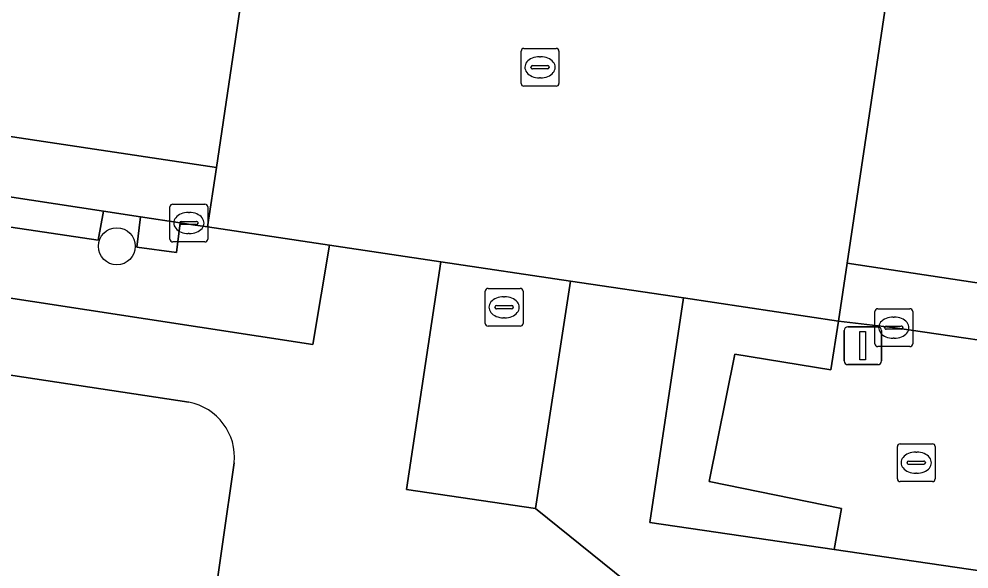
# Model space of a CAD drawing. Extents: x 163008 to 163854, y 382777 to 383982.
# Drawn here: x 163558.89 to 163584.03, y 383407.26 to 383421.81 of the extents above; entities that cross this region are included whole.
import ezdxf

# ---------------------------------------------------------------- set-up
doc = ezdxf.new("R2010")
doc.units = 0
for name, color, linetype in [('IMGEO_Boom', 7, 'Continuous'), ('IMGEO_Groenvoorziening', 7, 'Continuous'), ('IMGEO_Kolk', 7, 'Continuous'), ('IMGEO_Lichtmast', 7, 'Continuous'), ('IMGEO_Parkeervlak_gesloten', 7, 'Continuous'), ('IMGEO_Rijbaan_lokaal_gesloten', 7, 'Continuous'), ('IMGEO_Rijbaan_lokaal_open', 7, 'Continuous'), ('IMGEO_Rioolput', 7, 'Continuous'), ('IMGEO_Voetpad_open', 7, 'Continuous')]:
    doc.layers.add(name, color=color, linetype=linetype)

msp = doc.modelspace()

# ---------------------------------------------------------------- linework, layer by layer
at = {"layer": 'IMGEO_Boom'}
msp.add_circle((163561.475, 383415.796), 0.489, dxfattribs=at)
at = {"layer": 'IMGEO_Groenvoorziening'}
for points in [[(163544.721, 383419.228), (163544.276, 383416.625), (163566.664, 383413.197), (163567.106, 383415.83), (163563.879, 383416.312), (163563.49, 383416.363), (163563.153, 383416.414), (163563.054, 383415.629), (163562.008, 383415.77), (163562.106, 383416.574), (163561.119, 383416.725), (163560.983, 383415.956), (163549.063, 383417.733), (163549.159, 383418.551), (163548.04, 383418.722), (163547.924, 383417.95), (163545.252, 383418.32), (163545.372, 383419.129)], [(163580.46, 383407.774), (163580.657, 383408.861), (163577.152, 383409.574), (163577.836, 383412.939), (163580.375, 383412.529), (163580.583, 383413.817), (163576.476, 383414.43), (163575.587, 383408.487)], [(163604.692, 383404.228), (163605.652, 383410.043), (163590.288, 383412.437), (163582.083, 383413.641), (163580.583, 383413.817), (163580.375, 383412.529), (163577.836, 383412.939), (163577.152, 383409.574), (163580.657, 383408.861), (163580.46, 383407.774)]]:
    msp.add_lwpolyline(points, close=True, dxfattribs=at)
msp.add_lwpolyline([(163563.384, 383411.673), (163542.116, 383414.889), (163541.492, 383414.404), (163541.306, 383414.211), (163540.512, 383408.036), (163558.723, 383405.261), (163558.002, 383401.109), (163558.6, 383401.02), (163563.183, 383400.336), (163563.964, 383405.766), (163564.583, 383410.067)], dxfattribs=at)
msp.add_arc((163563.101, 383410.211), 1.489, 354.4524, 79.0358, dxfattribs=at)
at = {"layer": 'IMGEO_Kolk'}
for p, q in [((163562.882, 383415.986), (163562.882, 383416.838)), ((163562.957, 383416.912), (163563.809, 383416.912)), ((163563.883, 383416.838), (163563.883, 383415.986)), ((163563.37, 383416.692), (163563.395, 383416.692)), ((163563.141, 383416.406), (163563.141, 383416.418)), ((163563.579, 383416.369), (163563.181, 383416.369)), ((163563.184, 383416.455), (163563.582, 383416.455)), ((163563.625, 383416.418), (163563.625, 383416.406)), ((163563.393, 383416.132), (163563.368, 383416.132)), ((163563.809, 383415.912), (163562.957, 383415.912)), ((163571.227, 383413.758), (163571.227, 383414.61)), ((163571.302, 383414.684), (163572.154, 383414.684)), ((163572.228, 383414.61), (163572.228, 383413.758)), ((163571.715, 383414.464), (163571.74, 383414.464)), ((163571.486, 383414.178), (163571.486, 383414.19)), ((163571.924, 383414.141), (163571.526, 383414.141)), ((163571.529, 383414.227), (163571.927, 383414.227)), ((163571.97, 383414.19), (163571.97, 383414.178)), ((163581.542, 383413.218), (163581.542, 383414.07)), ((163581.617, 383414.144), (163582.469, 383414.144)), ((163582.543, 383414.07), (163582.543, 383413.218)), ((163571.738, 383413.904), (163571.713, 383413.904)), ((163582.03, 383413.924), (163582.055, 383413.924)), ((163572.154, 383413.684), (163571.302, 383413.684)), ((163581.801, 383413.638), (163581.801, 383413.65)), ((163582.239, 383413.601), (163581.841, 383413.601)), ((163581.844, 383413.687), (163582.242, 383413.687)), ((163582.285, 383413.65), (163582.285, 383413.638)), ((163582.053, 383413.364), (163582.028, 383413.364)), ((163582.469, 383413.144), (163581.617, 383413.144))]:
    msp.add_line(p, q, dxfattribs=at)
for points in [[(163562.882, 383415.986), (163562.882, 383416.838)], [(163562.957, 383416.912), (163563.809, 383416.912)], [(163563.883, 383416.838), (163563.883, 383415.986)], [(163563.809, 383415.912), (163562.957, 383415.912)], [(163571.227, 383413.758), (163571.227, 383414.61)], [(163571.302, 383414.684), (163572.154, 383414.684)], [(163572.228, 383414.61), (163572.228, 383413.758)], [(163581.542, 383413.218), (163581.542, 383414.07)], [(163581.617, 383414.144), (163582.469, 383414.144)], [(163582.543, 383414.07), (163582.543, 383413.218)], [(163572.154, 383413.684), (163571.302, 383413.684)], [(163582.469, 383413.144), (163581.617, 383413.144)]]:
    msp.add_lwpolyline(points, dxfattribs=at)
for centre, radius, start, end in [((163562.959, 383416.836), 0.0765, 91.552, 178.448), ((163562.959, 383416.836), 0.0765, 91.552, 178.448), ((163563.807, 383416.836), 0.0765, 1.552, 88.448), ((163563.807, 383416.836), 0.0765, 1.552, 88.448), ((163563.181, 383416.415), 0.0403, 85.8775, 175.7526), ((163563.178, 383416.405), 0.0366, 178.938, 274.7102), ((163563.582, 383416.412), 0.043, 264.8664, 352.4533), ((163563.586, 383416.417), 0.0386, 1.7309, 96.639), ((163562.959, 383415.988), 0.0765, 181.552, 268.448), ((163562.959, 383415.988), 0.0765, 181.552, 268.448), ((163563.807, 383415.988), 0.0765, 271.552, 358.448), ((163563.807, 383415.988), 0.0765, 271.552, 358.448), ((163571.304, 383414.608), 0.0765, 91.552, 178.448), ((163571.304, 383414.608), 0.0765, 91.552, 178.448), ((163572.152, 383414.608), 0.0765, 1.552, 88.448), ((163572.152, 383414.608), 0.0765, 1.552, 88.448), ((163571.526, 383414.187), 0.0403, 85.8775, 175.7526), ((163571.523, 383414.177), 0.0366, 178.938, 274.7102), ((163571.927, 383414.184), 0.043, 264.8664, 352.4533), ((163571.931, 383414.189), 0.0386, 1.7309, 96.639), ((163581.619, 383414.068), 0.0765, 91.552, 178.448), ((163581.619, 383414.068), 0.0765, 91.552, 178.448), ((163582.467, 383414.068), 0.0765, 1.552, 88.448), ((163582.467, 383414.068), 0.0765, 1.552, 88.448), ((163571.304, 383413.76), 0.0765, 181.552, 268.448), ((163571.304, 383413.76), 0.0765, 181.552, 268.448), ((163572.152, 383413.76), 0.0765, 271.552, 358.448), ((163572.152, 383413.76), 0.0765, 271.552, 358.448), ((163581.841, 383413.647), 0.0403, 85.8775, 175.7526), ((163581.838, 383413.637), 0.0366, 178.938, 274.7102), ((163582.242, 383413.644), 0.043, 264.8664, 352.4533), ((163582.246, 383413.649), 0.0386, 1.7309, 96.639), ((163581.619, 383413.22), 0.0765, 181.552, 268.448), ((163581.619, 383413.22), 0.0765, 181.552, 268.448), ((163582.467, 383413.22), 0.0765, 271.552, 358.448), ((163582.467, 383413.22), 0.0765, 271.552, 358.448)]:
    msp.add_arc(centre, radius, start, end, dxfattribs=at)
for centre, major_axis, ratio, start_param, end_param in [((163563.369, 383416.412), (-0.387, 0.002), 0.722429, 4.712389, 7.853982), ((163563.394, 383416.412), (-0.39, 0.002), 0.717154, 1.570796, 4.712389), ((163571.714, 383414.184), (-0.387, 0.002), 0.722429, 4.712389, 7.853982), ((163571.739, 383414.184), (-0.39, 0.002), 0.717154, 1.570796, 4.712389), ((163582.029, 383413.644), (-0.387, 0.002), 0.722429, 4.712389, 7.853982), ((163582.054, 383413.644), (-0.39, 0.002), 0.717154, 1.570796, 4.712389)]:
    msp.add_ellipse(centre, major_axis=major_axis, ratio=ratio, start_param=start_param, end_param=end_param, dxfattribs=at)
at = {"layer": 'IMGEO_Lichtmast'}
for p, q in [((163580.728, 383412.766), (163580.728, 383413.566)), ((163580.728, 383413.566), (163580.728, 383412.766)), ((163580.828, 383413.666), (163581.618, 383413.666)), ((163581.618, 383413.666), (163580.828, 383413.666)), ((163581.718, 383413.566), (163581.718, 383412.766)), ((163581.718, 383412.766), (163581.718, 383413.566)), ((163581.618, 383412.666), (163580.828, 383412.666)), ((163580.828, 383412.666), (163581.618, 383412.666))]:
    msp.add_line(p, q, dxfattribs=at)
msp.add_lwpolyline([(163581.148, 383413.541), (163581.298, 383413.541), (163581.298, 383412.791), (163581.148, 383412.791), (163581.148, 383413.541)], dxfattribs=at)
for centre, start, end in [((163580.828, 383413.566), 90, 180), ((163580.828, 383413.566), 90, 180), ((163581.618, 383413.566), 0, 90), ((163581.618, 383413.566), 360, 90), ((163580.828, 383412.766), 180, 270), ((163580.828, 383412.766), 180, 270), ((163581.618, 383412.766), 270, 0), ((163581.618, 383412.766), 270, 0)]:
    msp.add_arc(centre, 0.1, start, end, dxfattribs=at)
at = {"layer": 'IMGEO_Parkeervlak_gesloten'}
msp.add_lwpolyline([(163544.251, 383419.3), (163544.721, 383419.228), (163545.372, 383419.129), (163548.04, 383418.722), (163549.159, 383418.551), (163561.119, 383416.725), (163562.106, 383416.574), (163563.153, 383416.414), (163563.49, 383416.363), (163563.879, 383416.312), (163564.112, 383417.879), (163541.619, 383421.258)], dxfattribs=at)
msp.add_lwpolyline([(163628.467, 383408.142), (163580.812, 383415.352), (163580.583, 383413.817), (163582.083, 383413.641), (163590.288, 383412.437), (163605.652, 383410.043), (163610.543, 383409.318), (163619.886, 383407.934), (163628.228, 383406.665)], close=True, dxfattribs=at)
at = {"layer": 'IMGEO_Rijbaan_lokaal_gesloten'}
msp.add_lwpolyline([(163541.619, 383421.258), (163564.112, 383417.879), (163565.494, 383427.183), (163556.532, 383428.503)], dxfattribs=at)
msp.add_lwpolyline([(163580.812, 383415.352), (163628.467, 383408.142), (163629.994, 383417.588), (163629.131, 383417.72), (163621.853, 383418.772), (163604.718, 383421.418), (163599.84, 383422.123), (163590.531, 383423.478), (163582.97, 383424.641), (163582.212, 383424.746)], close=True, dxfattribs=at)
at = {"layer": 'IMGEO_Rijbaan_lokaal_open'}
for points in [[(163565.494, 383427.183), (163564.112, 383417.879), (163563.879, 383416.312), (163567.106, 383415.83), (163570.05, 383415.39), (163573.489, 383414.876), (163576.476, 383414.43), (163580.583, 383413.817), (163580.812, 383415.352), (163582.212, 383424.746), (163579.335, 383425.199), (163566.825, 383426.992)], [(163573.489, 383414.876), (163570.05, 383415.39), (163569.141, 383409.361), (163572.557, 383408.858)]]:
    msp.add_lwpolyline(points, close=True, dxfattribs=at)
at = {"layer": 'IMGEO_Rioolput'}
for p, q in [((163572.177, 383420.106), (163572.177, 383420.958)), ((163572.252, 383421.032), (163573.104, 383421.032)), ((163572.665, 383420.812), (163572.69, 383420.812)), ((163573.178, 383420.958), (163573.178, 383420.106)), ((163572.479, 383420.575), (163572.877, 383420.575)), ((163572.436, 383420.526), (163572.436, 383420.538)), ((163572.874, 383420.489), (163572.476, 383420.489)), ((163572.92, 383420.538), (163572.92, 383420.526)), ((163572.688, 383420.252), (163572.663, 383420.252)), ((163573.104, 383420.032), (163572.252, 383420.032)), ((163582.137, 383409.646), (163582.137, 383410.498)), ((163582.212, 383410.572), (163583.064, 383410.572)), ((163583.138, 383410.498), (163583.138, 383409.646)), ((163582.625, 383410.352), (163582.65, 383410.352)), ((163582.396, 383410.066), (163582.396, 383410.078)), ((163582.834, 383410.029), (163582.436, 383410.029)), ((163582.439, 383410.115), (163582.837, 383410.115)), ((163582.88, 383410.078), (163582.88, 383410.066)), ((163582.648, 383409.792), (163582.623, 383409.792)), ((163583.064, 383409.572), (163582.212, 383409.572))]:
    msp.add_line(p, q, dxfattribs=at)
for points in [[(163572.177, 383420.106), (163572.177, 383420.958)], [(163572.252, 383421.032), (163573.104, 383421.032)], [(163573.178, 383420.958), (163573.178, 383420.106)], [(163573.104, 383420.032), (163572.252, 383420.032)], [(163582.137, 383409.646), (163582.137, 383410.498)], [(163582.212, 383410.572), (163583.064, 383410.572)], [(163583.138, 383410.498), (163583.138, 383409.646)], [(163583.064, 383409.572), (163582.212, 383409.572)]]:
    msp.add_lwpolyline(points, dxfattribs=at)
for centre, radius, start, end in [((163572.254, 383420.956), 0.0765, 91.552, 178.448), ((163572.254, 383420.956), 0.0765, 91.552, 178.448), ((163573.102, 383420.956), 0.0765, 1.552, 88.448), ((163573.102, 383420.956), 0.0765, 1.552, 88.448), ((163572.476, 383420.535), 0.0403, 85.8775, 175.7526), ((163572.881, 383420.537), 0.0386, 1.7309, 96.639), ((163572.473, 383420.525), 0.0366, 178.938, 274.7102), ((163572.877, 383420.532), 0.043, 264.8664, 352.4533), ((163572.254, 383420.108), 0.0765, 181.552, 268.448), ((163572.254, 383420.108), 0.0765, 181.552, 268.448), ((163573.102, 383420.108), 0.0765, 271.552, 358.448), ((163573.102, 383420.108), 0.0765, 271.552, 358.448), ((163582.214, 383410.496), 0.0765, 91.552, 178.448), ((163582.214, 383410.496), 0.0765, 91.552, 178.448), ((163583.062, 383410.496), 0.0765, 1.552, 88.448), ((163583.062, 383410.496), 0.0765, 1.552, 88.448), ((163582.436, 383410.075), 0.0403, 85.8775, 175.7526), ((163582.433, 383410.065), 0.0366, 178.938, 274.7102), ((163582.837, 383410.072), 0.043, 264.8664, 352.4533), ((163582.841, 383410.077), 0.0386, 1.7309, 96.639), ((163582.214, 383409.648), 0.0765, 181.552, 268.448), ((163582.214, 383409.648), 0.0765, 181.552, 268.448), ((163583.062, 383409.648), 0.0765, 271.552, 358.448), ((163583.062, 383409.648), 0.0765, 271.552, 358.448)]:
    msp.add_arc(centre, radius, start, end, dxfattribs=at)
for centre, major_axis, ratio, start_param, end_param in [((163572.664, 383420.532), (-0.387, 0.002), 0.722429, 4.712389, 7.853982), ((163572.689, 383420.532), (-0.39, 0.002), 0.717154, 1.570796, 4.712389), ((163582.624, 383410.072), (-0.387, 0.002), 0.722429, 4.712389, 7.853982), ((163582.649, 383410.072), (-0.39, 0.002), 0.717154, 1.570796, 4.712389)]:
    msp.add_ellipse(centre, major_axis=major_axis, ratio=ratio, start_param=start_param, end_param=end_param, dxfattribs=at)
at = {"layer": 'IMGEO_Voetpad_open'}
for points in [[(163506.828, 383419.94), (163506.799, 383419.679), (163530.144, 383416.217), (163535.509, 383415.622), (163535.778, 383417.441), (163540.527, 383416.785), (163540.255, 383415.095), (163542.116, 383414.889), (163563.384, 383411.673)], [(163564.583, 383410.067), (163563.964, 383405.766), (163568.487, 383405.196), (163571.952, 383404.665), (163578.787, 383403.841), (163572.557, 383408.858), (163569.141, 383409.361), (163570.05, 383415.39), (163567.106, 383415.83), (163566.664, 383413.197), (163544.276, 383416.625), (163544.721, 383419.228), (163544.251, 383419.3)], [(163606.706, 383403.955), (163607.221, 383407.321), (163610.207, 383406.87), (163610.543, 383409.318), (163605.652, 383410.043), (163604.692, 383404.228), (163580.46, 383407.774), (163575.587, 383408.487), (163576.476, 383414.43), (163573.489, 383414.876), (163572.557, 383408.858), (163578.787, 383403.841)]]:
    msp.add_lwpolyline(points, dxfattribs=at)
for points in [[(163561.119, 383416.725), (163549.159, 383418.551), (163549.063, 383417.733), (163560.983, 383415.956)], [(163562.106, 383416.574), (163562.008, 383415.77), (163563.054, 383415.629), (163563.153, 383416.414)]]:
    msp.add_lwpolyline(points, close=True, dxfattribs=at)
msp.add_arc((163563.101, 383410.211), 1.489, 354.4524, 79.0358, dxfattribs=at)

doc.saveas('drawing.dxf')
